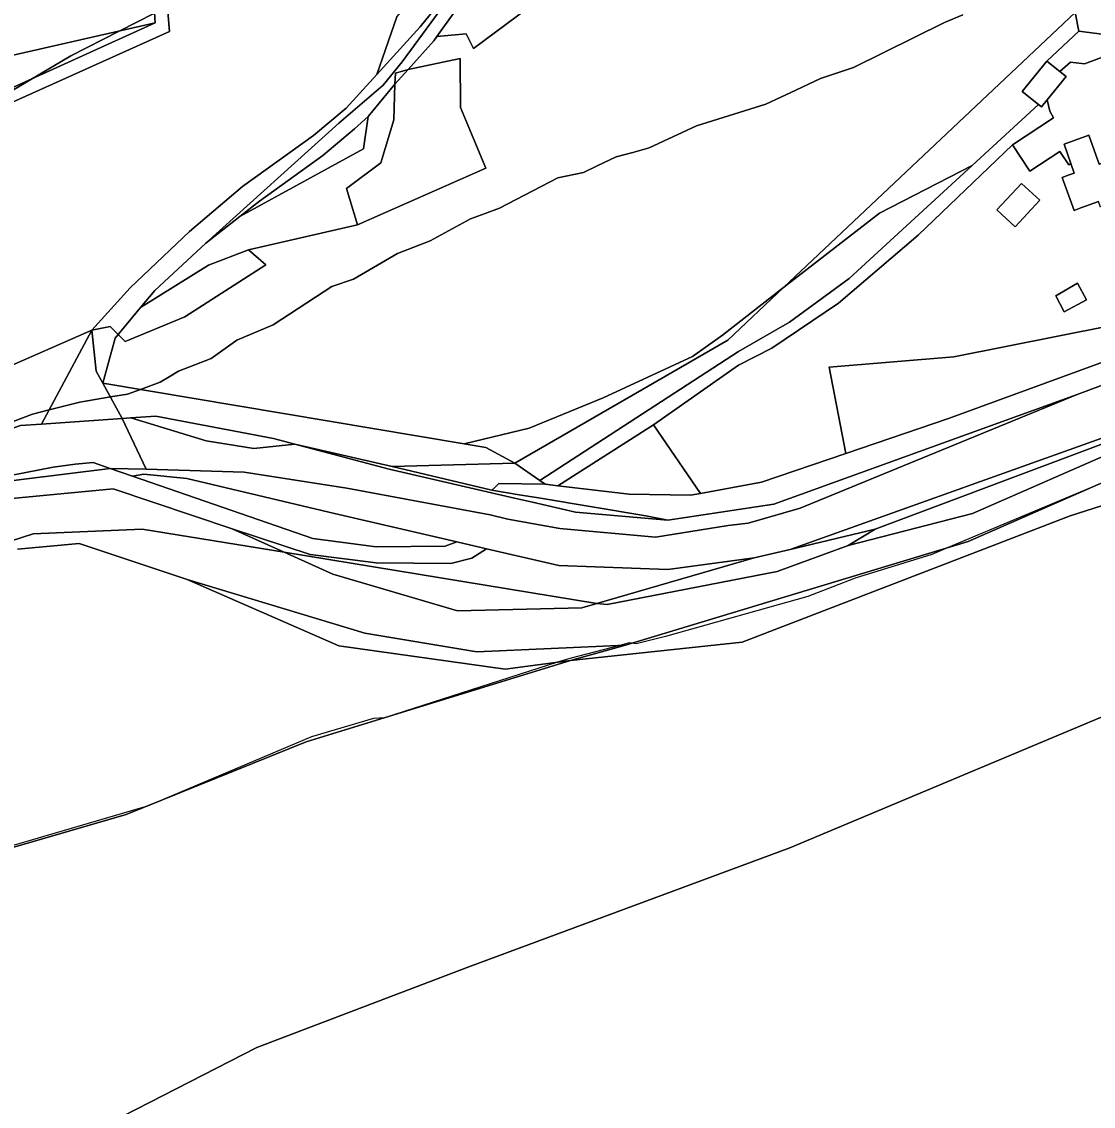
# Model space of a CAD drawing. Extents: x -477304 to -465429, y -1159113 to -1149210.
# Drawn here: x -468981.9 to -468732.7, y -1153269.8 to -1153017.5 of the extents above; entities that cross this region are included whole.
import ezdxf

# ---------------------------------------------------------------- set-up
doc = ezdxf.new("R2010")
doc.units = 0
for name, color, linetype in [('BPEJ_s', 7, 'Continuous'), ('orna_s', 7, 'Continuous'), ('ostatni_s', 7, 'Continuous'), ('PUPFL_s', 7, 'Continuous'), ('trav_porost_s', 7, 'Continuous'), ('voda_s', 7, 'Continuous')]:
    doc.layers.add(name, color=color, linetype=linetype)

msp = doc.modelspace()

# ---------------------------------------------------------------- linework, layer by layer
at = {"layer": 'BPEJ_s'}
for points in [[(-468951.05, -1153015.44), (-468959.29, -1153019.65), (-468970.51, -1153025.38), (-468979.81, -1153030.88), (-468993.16, -1153038.79), (-468995.96, -1153040.44), (-468998.29, -1153042.21), (-469005.72, -1153047.86), (-469012.45, -1153052.09), (-469017.5, -1153055.27), (-469022.61, -1153058.48), (-469026.03, -1153054.43), (-469031.59, -1153047.86), (-469028.41, -1153044.47), (-469030.97, -1153038.56), (-469031.81, -1153036.62), (-469032.87, -1153035.35), (-469035.01, -1153034.28), (-469035.84, -1153033.87), (-469034.14, -1153020.29), (-469040.08, -1153002.26)], [(-468993.16, -1153038.79), (-468979.81, -1153030.88), (-468970.51, -1153025.38), (-468959.29, -1153019.65), (-468951.05, -1153015.44)], [(-468763.08, -1153015.84), (-468767.37, -1153017.66), (-468788.53, -1153028.14), (-468796.17, -1153030.69), (-468801.93, -1153033.37), (-468808.9, -1153036.62), (-468825.01, -1153041.71), (-468836.04, -1153046.8), (-468839.81, -1153047.85), (-468843.68, -1153048.93), (-468848.12, -1153051.02), (-468851.32, -1153052.53), (-468857.25, -1153053.8), (-468870.83, -1153060.8), (-468874.16, -1153062.05), (-468877.61, -1153063.35), (-468886.95, -1153068.44), (-468894.58, -1153071.41), (-468904.76, -1153077.35), (-468909.85, -1153079.04), (-468923.43, -1153087.95), (-468931.91, -1153091.56), (-468937.85, -1153095.8), (-468945.48, -1153098.77), (-468947.65, -1153100.07), (-468949.73, -1153101.31), (-468954.34, -1153102.98), (-468957.36, -1153104.07), (-468961.31, -1153104.75), (-468968.39, -1153105.98), (-468975.54, -1153107.77), (-468979.42, -1153108.74), (-468987.9, -1153111.92)], [(-468987.9, -1153111.92), (-468979.42, -1153108.74), (-468975.54, -1153107.77), (-468968.39, -1153105.98), (-468961.31, -1153104.75), (-468957.36, -1153104.07), (-468954.34, -1153102.98), (-468949.73, -1153101.31), (-468947.65, -1153100.07), (-468945.48, -1153098.77), (-468937.85, -1153095.8), (-468931.91, -1153091.56), (-468923.43, -1153087.95), (-468909.85, -1153079.04), (-468904.76, -1153077.35), (-468894.58, -1153071.41), (-468886.95, -1153068.44), (-468877.61, -1153063.35), (-468874.16, -1153062.05), (-468870.83, -1153060.8), (-468857.25, -1153053.8), (-468851.32, -1153052.53), (-468848.12, -1153051.02), (-468843.68, -1153048.93), (-468839.81, -1153047.85), (-468836.04, -1153046.8), (-468825.01, -1153041.71), (-468808.9, -1153036.62), (-468801.93, -1153033.37), (-468796.17, -1153030.69), (-468788.53, -1153028.14), (-468767.37, -1153017.66), (-468763.08, -1153015.84)], [(-468731.03, -1153124.85), (-468766.5, -1153139.8), (-468770.3, -1153141.4), (-468788.11, -1153146.91), (-468793.35, -1153148.93), (-468799.14, -1153151.16), (-468832.23, -1153160.49), (-468839.01, -1153162.18), (-468840.14, -1153162.04), (-468840.71, -1153161.97), (-468842.84, -1153162.53), (-468854.5, -1153165.58), (-468857.31, -1153166.48), (-468897.55, -1153179.36), (-468898.84, -1153179.47), (-468900.1, -1153179.58), (-468914.52, -1153183.82), (-468950.7, -1153199.1), (-468952.7, -1153199.94), (-468953.02, -1153200.03), (-469009.08, -1153216.42)], [(-468731.03, -1153124.85), (-468766.5, -1153139.8), (-468770.3, -1153141.4), (-468788.11, -1153146.91), (-468793.35, -1153148.93), (-468799.14, -1153151.16), (-468832.23, -1153160.49), (-468839.01, -1153162.18), (-468840.14, -1153162.04), (-468840.71, -1153161.97), (-468842.84, -1153162.53), (-468854.5, -1153165.58), (-468857.31, -1153166.48), (-468897.55, -1153179.36), (-468898.84, -1153179.47), (-468900.1, -1153179.58), (-468914.52, -1153183.82), (-468950.7, -1153199.1), (-468952.7, -1153199.94), (-468953.02, -1153200.03), (-469009.08, -1153216.42)]]:
    msp.add_lwpolyline(points, dxfattribs=at)
at = {"layer": 'orna_s'}
msp.add_lwpolyline([(-468704.72, -1153083.4), (-468765.17, -1153095.39), (-468794.19, -1153097.84), (-468790.33, -1153117.91), (-468809.91, -1153124.59), (-468824.12, -1153127.18), (-468835, -1153111.21), (-468815.27, -1153097.32), (-468807.53, -1153093.41), (-468792.02, -1153082.96), (-468773.46, -1153067.14), (-468751.51, -1153046.11), (-468747.48, -1153052.23), (-468740.49, -1153047.63), (-468738.44, -1153050.74), (-468737.97, -1153050.43), (-468737.17, -1153052.68), (-468738.38, -1153053.1), (-468740, -1153053.69), (-468737.22, -1153061.35), (-468735.62, -1153060.78), (-468731.54, -1153059.32)], dxfattribs=at)
for points in [[(-468749.43, -1153055.06), (-468755.15, -1153061.24), (-468750.88, -1153065.19), (-468745.16, -1153059.01)], [(-468734.35, -1153082.18), (-468736.43, -1153078.3), (-468741.49, -1153081.19), (-468739.5, -1153084.92)], [(-468765.17, -1153095.39), (-468704.72, -1153083.4), (-468700.43, -1153082.66), (-468694.74, -1153081.42), (-468700.07, -1153084.22), (-468717.42, -1153091.84), (-468766.38, -1153109.74), (-468790.33, -1153117.91), (-468794.19, -1153097.84)]]:
    msp.add_lwpolyline(points, close=True, dxfattribs=at)
at = {"layer": 'ostatni_s'}
for points in [[(-468878.29, -1153010.72), (-468854.83, -1152985.24), (-468851.15, -1152996.32), (-468848.61, -1153002.57), (-468876.85, -1153023.68), (-468878.59, -1153020.28), (-468885.39, -1153020.91), (-468880.23, -1153013.67)], [(-468737.97, -1153050.43), (-468738.44, -1153050.74), (-468740.49, -1153047.63), (-468747.48, -1153052.23), (-468751.51, -1153046.11), (-468742, -1153039.85), (-468742.86, -1153038.28), (-468743.47, -1153035.64), (-468739.06, -1153030.21), (-468740.54, -1153029.02), (-468738.07, -1153026.91), (-468734.79, -1153027.26), (-468723.68, -1153023.14), (-468719.35, -1153034.82), (-468723.83, -1153036.48), (-468721.94, -1153040.84), (-468724.4, -1153047.48), (-468723.47, -1153046.97), (-468721.61, -1153050.4), (-468722.66, -1153050.97), (-468723.76, -1153047.91), (-468731.37, -1153050.61), (-468733.77, -1153043.89), (-468739.54, -1153045.97)], [(-468743.47, -1153035.64), (-468744.81, -1153037.28), (-468745.49, -1153036.74), (-468749.32, -1153033.69), (-468743.52, -1153026.61), (-468740.54, -1153029.02), (-468739.06, -1153030.21)], [(-468815.23, -1153094.16), (-468803.39, -1153087.34), (-468789.51, -1153077.17), (-468760.91, -1153050.94), (-468745.49, -1153036.74), (-468744.81, -1153037.28), (-468743.47, -1153035.64), (-468742.86, -1153038.28), (-468742, -1153039.85), (-468751.51, -1153046.11), (-468773.46, -1153067.14), (-468792.02, -1153082.96), (-468807.53, -1153093.41), (-468815.27, -1153097.32), (-468835, -1153111.21), (-468857.3, -1153125.4), (-468860.21, -1153125.05), (-468861.45, -1153124.19)], [(-468926.65, -1153059.21), (-468911.92, -1153048.6), (-468904.57, -1153042.39), (-468901.4, -1153039.49), (-468902.48, -1153047.06), (-468931.22, -1153062.78)], [(-468737.17, -1153052.68), (-468737.97, -1153050.43), (-468739.54, -1153045.97), (-468733.77, -1153043.89), (-468731.37, -1153050.61), (-468723.76, -1153047.91), (-468722.66, -1153050.97), (-468721.01, -1153055.57), (-468720.54, -1153056.84), (-468731.08, -1153060.6), (-468731.54, -1153059.32), (-468735.62, -1153060.78), (-468737.22, -1153061.35), (-468740, -1153053.69), (-468738.38, -1153053.1)], [(-468861.45, -1153124.19), (-468867.28, -1153120.12), (-468817.72, -1153091.53), (-468804.77, -1153079.32), (-468782.49, -1153062), (-468760.91, -1153050.94), (-468789.51, -1153077.17), (-468803.39, -1153087.34), (-468815.23, -1153094.16)], [(-468803.26, -1153140.22), (-468722.09, -1153111.2), (-468704.04, -1153104.38), (-468685.92, -1153097.43), (-468679.21, -1153093.63), (-468674.09, -1153090.27), (-468654.39, -1153076.32), (-468629.52, -1153056.99), (-468621.54, -1153055.14), (-468627.15, -1153058.22), (-468675.76, -1153094.22), (-468692.14, -1153101.23), (-468783.49, -1153135.47)], [(-468745.16, -1153059.01), (-468750.88, -1153065.19), (-468755.15, -1153061.24), (-468749.43, -1153055.06)], [(-468739.5, -1153084.92), (-468741.49, -1153081.19), (-468736.43, -1153078.3), (-468734.35, -1153082.18)], [(-468804.77, -1153079.32), (-468817.72, -1153091.53), (-468867.28, -1153120.12), (-468873.99, -1153116.48), (-468879.08, -1153115.62), (-468863.92, -1153112.01), (-468846.69, -1153104.95), (-468825.98, -1153095.34), (-468818.97, -1153090.35)], [(-468958.56, -1153109.77), (-468977.31, -1153111.08), (-468965.65, -1153089.21), (-468964.59, -1153098.79), (-468963.08, -1153101.51)], [(-468895.8, -1153120.9), (-468918.39, -1153115.71), (-468923.36, -1153114.38), (-468950.73, -1153109.22), (-468956.55, -1153109.61), (-468958.56, -1153109.77), (-468963.08, -1153101.51), (-468879.08, -1153115.62), (-468873.99, -1153116.48), (-468867.28, -1153120.12)], [(-468872.98, -1153132.19), (-468906.32, -1153125.98), (-468930.23, -1153122.21), (-468952.98, -1153121.53), (-468958.56, -1153109.77), (-468956.55, -1153109.61), (-468939.04, -1153114.93), (-468927.94, -1153116.77), (-468918.39, -1153115.71), (-468896.52, -1153121.56), (-468867.33, -1153128.27), (-468863.19, -1153129.22), (-468853.16, -1153131.53), (-468831.69, -1153133.42), (-468807.06, -1153129.68), (-468736.47, -1153104.16), (-468800.88, -1153130.6), (-468813.02, -1153134.11), (-468817.67, -1153134.62), (-468834.53, -1153137.39), (-468856.79, -1153135.38), (-468868.86, -1153133.16)], [(-468927.94, -1153116.77), (-468939.04, -1153114.93), (-468956.55, -1153109.61), (-468950.73, -1153109.22), (-468923.36, -1153114.38), (-468918.39, -1153115.71)], [(-468965.3, -1153120.02), (-468969.52, -1153120.36), (-468974.59, -1153121.06), (-468984.12, -1153122.92), (-468992.69, -1153125.26), (-468995.41, -1153125.63), (-469017.45, -1153133.45), (-469058.31, -1153147.95), (-469081.01, -1153154.89), (-469083.42, -1153146.69), (-469079.72, -1153145.57), (-469074.52, -1153143.77), (-469067.9, -1153141.47), (-469059.21, -1153138.42), (-468982.2, -1153111.42), (-468977.31, -1153111.08), (-468958.56, -1153109.77), (-468952.98, -1153121.53), (-468961.33, -1153121.39)], [(-468853.16, -1153131.53), (-468863.19, -1153129.22), (-468867.33, -1153128.27), (-468896.52, -1153121.56), (-468918.39, -1153115.71), (-468895.8, -1153120.9), (-468872.58, -1153126.42), (-468866.22, -1153127.5), (-468861.78, -1153128.25), (-468836.81, -1153132.43), (-468831.69, -1153133.42)], [(-468961.33, -1153121.39), (-468992.69, -1153125.26), (-468984.12, -1153122.92), (-468974.59, -1153121.06), (-468969.52, -1153120.36), (-468965.3, -1153120.02)], [(-468870.98, -1153124.86), (-468871.84, -1153125.7), (-468872.58, -1153126.42), (-468895.8, -1153120.9), (-468867.28, -1153120.12), (-468861.45, -1153124.19), (-468860.21, -1153125.05)], [(-468880.77, -1153138.47), (-468883.43, -1153139.47), (-468899.49, -1153139.62), (-468914.24, -1153137.65), (-468956.17, -1153123.17), (-468953.55, -1153122.73), (-468943.51, -1153123.71), (-468909.23, -1153131.88)], [(-468873.89, -1153140.07), (-468857.04, -1153143.97), (-468831.66, -1153144.85), (-468811.63, -1153142.19), (-468848.21, -1153152.77), (-468920.93, -1153140.87), (-468932.99, -1153135.46), (-468914.83, -1153141.41), (-468899.54, -1153143.32), (-468882.16, -1153143.51), (-468877.24, -1153142.24)], [(-468851.69, -1153153.78), (-468880.61, -1153154.54), (-468909.62, -1153145.94), (-468920.93, -1153140.87), (-468848.21, -1153152.77)]]:
    msp.add_lwpolyline(points, close=True, dxfattribs=at)
for points in [[(-468880.23, -1153013.67), (-468885.39, -1153020.91), (-468886.12, -1153021.95), (-468892.1, -1153028.57), (-468894.98, -1153029.42), (-468895.19, -1153031.99), (-468901.4, -1153039.49), (-468904.57, -1153042.39), (-468911.92, -1153048.6), (-468926.65, -1153059.21), (-468931.22, -1153062.78), (-468939.13, -1153068.94), (-468908.22, -1153041.08), (-468897.89, -1153032.22), (-468893.47, -1153026.76), (-468878.39, -1153006.28)], [(-468722.09, -1153111.2), (-468803.26, -1153140.22), (-468811.63, -1153142.19), (-468831.66, -1153144.85), (-468857.04, -1153143.97), (-468873.89, -1153140.07), (-468880.77, -1153138.47), (-468909.23, -1153131.88), (-468943.51, -1153123.71), (-468953.55, -1153122.73), (-468956.17, -1153123.17), (-468961.33, -1153121.39), (-468952.98, -1153121.53), (-468930.23, -1153122.21), (-468906.32, -1153125.98), (-468872.98, -1153132.19), (-468868.86, -1153133.16), (-468856.79, -1153135.38), (-468834.53, -1153137.39), (-468817.67, -1153134.62), (-468813.02, -1153134.11), (-468800.88, -1153130.6), (-468736.47, -1153104.16), (-468707.93, -1153093.56)], [(-468707.93, -1153093.56), (-468736.47, -1153104.16), (-468807.06, -1153129.68), (-468831.69, -1153133.42), (-468836.81, -1153132.43), (-468861.78, -1153128.25), (-468866.22, -1153127.5), (-468872.58, -1153126.42), (-468871.84, -1153125.7), (-468870.98, -1153124.86), (-468860.21, -1153125.05), (-468857.3, -1153125.4), (-468840.69, -1153127.4), (-468826.45, -1153127.61), (-468824.12, -1153127.18), (-468809.91, -1153124.59), (-468790.33, -1153117.91), (-468766.38, -1153109.74), (-468717.42, -1153091.84)], [(-468992.69, -1153125.26), (-468961.33, -1153121.39), (-468956.17, -1153123.17), (-468914.24, -1153137.65), (-468899.49, -1153139.62), (-468883.43, -1153139.47), (-468880.77, -1153138.47), (-468873.89, -1153140.07), (-468877.24, -1153142.24), (-468882.16, -1153143.51), (-468899.54, -1153143.32), (-468914.83, -1153141.41), (-468932.99, -1153135.46), (-468960.66, -1153126.09), (-468989.21, -1153128.8)], [(-468982.94, -1153140.18), (-468968.55, -1153138.86), (-468943.46, -1153147.24), (-468908.19, -1153162.61), (-468869.52, -1153168.05), (-468854.29, -1153166.09), (-468915.81, -1153185), (-468957.67, -1153201.91), (-469008.11, -1153216.5)]]:
    msp.add_lwpolyline(points, dxfattribs=at)
at = {"layer": 'PUPFL_s'}
for points in [[(-468878.39, -1153006.28), (-468893.47, -1153026.76), (-468897.89, -1153032.22), (-468908.22, -1153041.08), (-468939.13, -1153068.94), (-468950.99, -1153079.96), (-468954.3, -1153083.95), (-468959.5, -1153090.21), (-468961.35, -1153088.34), (-468965.65, -1153089.21), (-468956.74, -1153079.4), (-468942.9, -1153066.28), (-468930.57, -1153055.77), (-468914.07, -1153043.94), (-468906.49, -1153037.58), (-468899.36, -1153029.73), (-468889.28, -1153018.63), (-468882.33, -1153010.01), (-468868.08, -1152985.59), (-468863.76, -1152981.04)], [(-468899.36, -1153029.73), (-468894.72, -1153016.31), (-468868.08, -1152985.59), (-468882.33, -1153010.01), (-468889.28, -1153018.63)], [(-468986.42, -1153033.89), (-469017.74, -1153041.1), (-469019.96, -1153030.69), (-469019.03, -1153028.47), (-469015.04, -1153032.34), (-468950.91, -1153017.74)], [(-468879.89, -1153037.43), (-468874.04, -1153051.52), (-468903.84, -1153064.74), (-468906.43, -1153056.3), (-468898.4, -1153050.28), (-468895.39, -1153040.28), (-468895.19, -1153031.99), (-468892.1, -1153028.57), (-468879.98, -1153026)], [(-468892.1, -1153028.57), (-468895.19, -1153031.99), (-468894.98, -1153029.42)], [(-468938.5, -1153074.11), (-468954.3, -1153083.95), (-468950.99, -1153079.96), (-468939.13, -1153068.94), (-468931.22, -1153062.78), (-468902.48, -1153047.06), (-468901.4, -1153039.49), (-468895.19, -1153031.99), (-468895.39, -1153040.28), (-468898.4, -1153050.28), (-468906.43, -1153056.3), (-468903.84, -1153064.74), (-468929.23, -1153070.53)], [(-468959.5, -1153090.21), (-468954.3, -1153083.95), (-468938.5, -1153074.11), (-468929.23, -1153070.53), (-468925.19, -1153074.01), (-468944.01, -1153086.13), (-468957.91, -1153091.82)]]:
    msp.add_lwpolyline(points, close=True, dxfattribs=at)
for points in [[(-468949.5, -1152996.62), (-468947.57, -1153019.72), (-468984.11, -1153036.2), (-469015.77, -1153045.24), (-469003.81, -1153069.91), (-469018.03, -1153054.7), (-469019.01, -1153047.92), (-469023.06, -1153047.64), (-469024.31, -1153044.53), (-469020.36, -1153042.27), (-469024.45, -1153032.9), (-469028.92, -1153033.33), (-469027.39, -1153015.57)], [(-469027.11, -1152997.96), (-469017.96, -1153025.89), (-469019.03, -1153028.47), (-469019.96, -1153030.69), (-469017.74, -1153041.1), (-468986.42, -1153033.89), (-468950.91, -1153017.74), (-468952.11, -1152997.92)], [(-468984.11, -1153036.2), (-468947.57, -1153019.72), (-468949.5, -1152996.62)], [(-468894.72, -1153016.31), (-468899.36, -1153029.73), (-468906.49, -1153037.58), (-468914.07, -1153043.94), (-468930.57, -1153055.77), (-468942.9, -1153066.28), (-468956.74, -1153079.4), (-468965.65, -1153089.21), (-469026.66, -1153115.99)], [(-469198.34, -1153379.4), (-469173.15, -1153364.1), (-469167.57, -1153357.94), (-469154.67, -1153344.48), (-469112.61, -1153291.21), (-469099.97, -1153297.05), (-469041.21, -1153287.77), (-469005.41, -1153296.11), (-468927.23, -1153256.04), (-468877.93, -1153237.29), (-468803.33, -1153209.61), (-468680.96, -1153158.28), (-468545.73, -1153098.29), (-468570.15, -1153064.65), (-468556.54, -1153058.06), (-468557.71, -1153051.34), (-468500.88, -1153035.51)], [(-469112.61, -1153291.21), (-469053.77, -1153261.69), (-469085.85, -1153214.03), (-469038.97, -1153215.4), (-469038.83, -1153215.99), (-469036.74, -1153215.47), (-469015.68, -1153216.09), (-469014.7, -1153217.96), (-469011.38, -1153216.22), (-469008.11, -1153216.5), (-468957.67, -1153201.91), (-468915.81, -1153185), (-468854.29, -1153166.09), (-468814.38, -1153161.79), (-468738.11, -1153132.4), (-468686.63, -1153115.95)], [(-468680.96, -1153158.28), (-468803.33, -1153209.61), (-468877.93, -1153237.29), (-468927.23, -1153256.04), (-469005.41, -1153296.11)]]:
    msp.add_lwpolyline(points, dxfattribs=at)
at = {"layer": 'trav_porost_s'}
for points in [[(-468970.19, -1152950.99), (-468966.49, -1152964.01), (-468965.03, -1152975.27), (-468967.38, -1152978.66), (-468964.35, -1152991.51), (-468952.11, -1152997.92), (-468950.91, -1153017.74), (-469015.04, -1153032.34), (-469019.03, -1153028.47), (-469017.96, -1153025.89), (-469027.11, -1152997.96), (-469031.02, -1152992.78), (-469047.3, -1152987.84), (-469050.41, -1152982.99), (-469045.11, -1152929.14), (-468997.15, -1152909.18), (-468985.72, -1152925.8), (-468978.74, -1152933.66)], [(-468749.47, -1152952.72), (-468746.96, -1152951.68), (-468741.81, -1152949.48), (-468740.7, -1152951.91), (-468729.63, -1152945.77), (-468727.61, -1152954.39), (-468722.97, -1152965.31), (-468716.2, -1152973.08), (-468724.2, -1152981.13), (-468719.84, -1152992.06), (-468719.73, -1153007.93), (-468730.79, -1153020.36), (-468736.08, -1153019.68), (-468736.95, -1153015.34)], [(-468749.32, -1153033.69), (-468745.49, -1153036.74), (-468760.91, -1153050.94), (-468782.49, -1153062), (-468804.77, -1153079.32), (-468736.95, -1153015.34), (-468736.08, -1153019.68), (-468743.52, -1153026.61)], [(-468960.2, -1153091.05), (-468963.08, -1153101.51), (-468964.59, -1153098.79), (-468965.65, -1153089.21), (-468961.35, -1153088.34), (-468959.5, -1153090.21)], [(-469062.82, -1153126.18), (-469026.66, -1153115.99), (-468965.65, -1153089.21), (-468977.31, -1153111.08), (-468982.2, -1153111.42), (-469059.21, -1153138.42)], [(-468826.45, -1153127.61), (-468840.69, -1153127.4), (-468857.3, -1153125.4), (-468835, -1153111.21), (-468824.12, -1153127.18)]]:
    msp.add_lwpolyline(points, close=True, dxfattribs=at)
for points in [[(-468736.95, -1153015.34), (-468804.77, -1153079.32), (-468818.97, -1153090.35), (-468825.98, -1153095.34), (-468846.69, -1153104.95), (-468863.92, -1153112.01), (-468879.08, -1153115.62), (-468963.08, -1153101.51), (-468960.2, -1153091.05), (-468959.5, -1153090.21), (-468957.91, -1153091.82), (-468944.01, -1153086.13), (-468925.19, -1153074.01), (-468929.23, -1153070.53), (-468903.84, -1153064.74), (-468874.04, -1153051.52), (-468879.89, -1153037.43), (-468879.98, -1153026), (-468892.1, -1153028.57), (-468886.12, -1153021.95), (-468885.39, -1153020.91), (-468878.59, -1153020.28), (-468876.85, -1153023.68), (-468848.61, -1153002.57)], [(-468723.68, -1153023.14), (-468734.79, -1153027.26), (-468738.07, -1153026.91), (-468740.54, -1153029.02), (-468743.52, -1153026.61), (-468736.08, -1153019.68), (-468730.79, -1153020.36)]]:
    msp.add_lwpolyline(points, dxfattribs=at)
at = {"layer": 'voda_s'}
for points in [[(-468783.49, -1153135.47), (-468692.14, -1153101.23), (-468675.76, -1153094.22), (-468627.15, -1153058.22), (-468602.4, -1153048.26), (-468594.87, -1153045.95), (-468654.81, -1153092.19), (-468697.94, -1153107.42), (-468725.39, -1153116.33), (-468760.81, -1153131.89), (-468789.72, -1153139.27)], [(-468738.11, -1153132.4), (-468814.38, -1153161.79), (-468854.29, -1153166.09), (-468841.55, -1153162.47), (-468761.87, -1153138.4), (-468715.88, -1153118.19), (-468668.73, -1153103.77), (-468686.63, -1153115.95)], [(-469009.48, -1153137.84), (-468989.21, -1153128.8), (-468960.66, -1153126.09), (-468932.99, -1153135.46), (-468920.93, -1153140.87), (-468953.93, -1153135.54), (-468979.25, -1153136.61), (-468992.74, -1153140.93), (-469025.71, -1153150.86)], [(-468803.26, -1153140.22), (-468783.49, -1153135.47), (-468789.72, -1153139.27), (-468806.26, -1153145.38), (-468845.8, -1153153.03), (-468848.21, -1153152.77), (-468811.63, -1153142.19)], [(-468876.11, -1153164.07), (-468841.55, -1153162.47), (-468854.29, -1153166.09), (-468869.52, -1153168.05), (-468908.19, -1153162.61), (-468943.46, -1153147.24), (-468902.16, -1153159.68)]]:
    msp.add_lwpolyline(points, close=True, dxfattribs=at)
for points in [[(-468992.74, -1153140.93), (-468979.25, -1153136.61), (-468953.93, -1153135.54), (-468920.93, -1153140.87), (-468909.62, -1153145.94), (-468880.61, -1153154.54), (-468851.69, -1153153.78), (-468848.21, -1153152.77), (-468845.8, -1153153.03), (-468806.26, -1153145.38), (-468789.72, -1153139.27), (-468760.81, -1153131.89), (-468725.39, -1153116.33)], [(-468715.88, -1153118.19), (-468761.87, -1153138.4), (-468841.55, -1153162.47), (-468876.11, -1153164.07), (-468902.16, -1153159.68), (-468943.46, -1153147.24), (-468968.55, -1153138.86), (-468982.94, -1153140.18)]]:
    msp.add_lwpolyline(points, dxfattribs=at)

doc.saveas('drawing.dxf')
